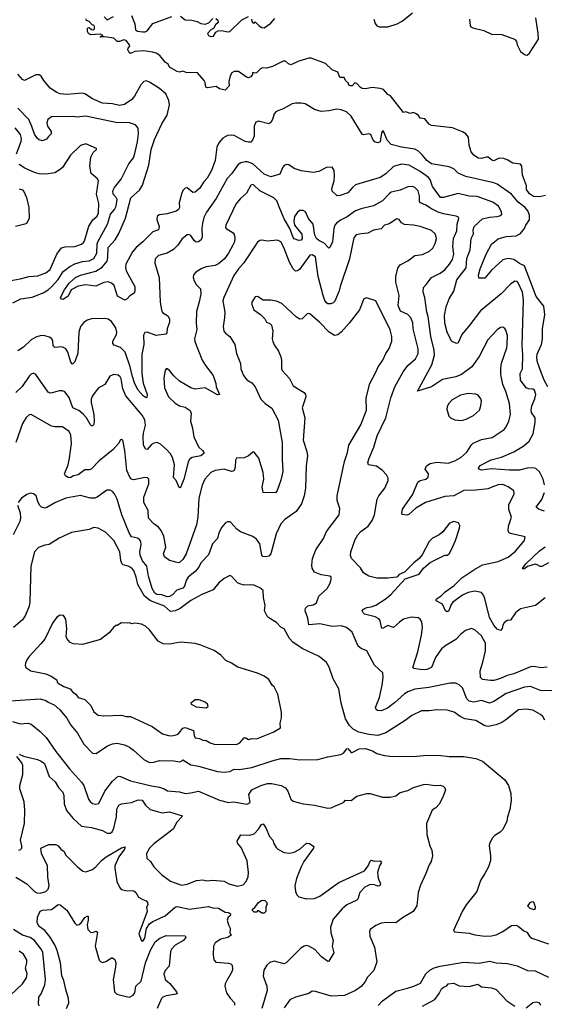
# Model space of a CAD drawing. Extents: x 1771496 to 1971148, y 471553 to 643630.
# Tile 315 of 656: x 1843181 to 1847888, y 544582 to 553420. Entities that reach past the tile are written whole.
import ezdxf

# ---------------------------------------------------------------- set-up
doc = ezdxf.new("R2010")
doc.units = 0

msp = doc.modelspace()

# ---------------------------------------------------------------- linework, layer by layer
at = {"layer": '0CON10XD'}
for points in [[(1847897.6, 551842.4), (1847845, 551831.5), (1847792.4, 551832.4), (1847755, 551855.6), (1847729.5, 551895), (1847727.9, 551927.9), (1847691.5, 552025), (1847685.8, 552105), (1847673.2, 552123.2), (1847605, 552132), (1847560.6, 552160.6), (1847525, 552172.8), (1847484, 552176), (1847435, 552153.3), (1847418.3, 552158.3), (1847385, 552185.6), (1847365, 552185.6), (1847325, 552173.1), (1847295, 552176.7), (1847255, 552204.5), (1847232.2, 552235), (1847214, 552295), (1847208.2, 552365), (1847185, 552394.4), (1847153.6, 552413.6), (1847065, 552450), (1846875, 552470), (1846855, 552482.5), (1846815, 552530), (1846775, 552537.5), (1846759.5, 552559.5), (1846737.5, 552575), (1846715, 552586.7), (1846685, 552577.5), (1846645, 552592.5), (1846625, 552587.5), (1846507, 552737), (1846485, 552750), (1846445, 552792.5), (1846415, 552802.5), (1846345, 552811.2), (1846285, 552798.8), (1846255, 552803.8), (1846235, 552813.3), (1846205, 552846.7), (1846187.5, 552852.5), (1846165, 552827.5), (1846145, 552827.5), (1846130, 552835), (1846130, 552850), (1846105, 552873.3), (1846091.2, 552901.2), (1846052.1, 552902.1), (1846035, 552948), (1845985, 552968.8), (1845925, 553025.8), (1845795, 553074.4), (1845775, 553075.4), (1845685, 553048.1), (1845615, 553016), (1845593.9, 553023.9), (1845565, 553048.8), (1845545, 553049.2), (1845450, 553000), (1845395.3, 552984.7), (1845363, 552987), (1845345, 552981.9), (1845305, 552942.5), (1845295, 552938.8), (1845270, 552945), (1845270.7, 552929.3), (1845253.9, 552906.1), (1845235, 552897.5), (1845215, 552903.3), (1845145, 552953.8), (1845105, 552956.2), (1845085, 552943.3), (1845070, 552915), (1845057.5, 552865), (1845061.2, 552825), (1845025, 552786.7), (1844975, 552800), (1844945, 552820), (1844865, 552808.6), (1844852.5, 552815), (1844845.6, 552855), (1844835.5, 552875.5), (1844775, 552944.3), (1844675, 552945.5), (1844645, 552958.1), (1844615, 552950), (1844595, 552953.5), (1844525, 552992.5), (1844512.3, 553022.3), (1844485, 553040), (1844438.2, 553098.2), (1844405, 553119.5), (1844375, 553130), (1844295, 553139.4), (1844215, 553133.3), (1844175, 553117.5), (1844162.5, 553125), (1844151.7, 553148.3), (1844154, 553165), (1844167.7, 553182.3), (1844167.5, 553195), (1844135, 553234), (1844115, 553238), (1844075.6, 553224.4), (1844055, 553224.3), (1844025, 553253.3), (1843945, 553267.5), (1843903.9, 553263.9), (1843905, 553270), (1843930, 553270), (1843925, 553280), (1843915, 553280), (1843905, 553290), (1843815, 553284.2), (1843797.5, 553295), (1843790, 553315), (1843790, 553345), (1843805, 553350), (1843825, 553332.5), (1843841.7, 553328.3), (1843851.7, 553338.3), (1843852.5, 553355), (1843848.3, 553368.3), (1843830, 553375), (1843805, 553402.5), (1843781.7, 553411.7), (1843778.3, 553428.3)], [(1843940, 553445), (1843965, 553420), (1844022.2, 553447.8)], [(1844185, 553457.5), (1844215, 553382.5), (1844219.7, 553329.7), (1844236.9, 553316.9), (1844285, 553310.6), (1844307.9, 553312.1), (1844325, 553320.8), (1844375, 553385.6), (1844545, 553449.2)], [(1844625, 553450.8), (1844665, 553418.8), (1844725, 553416), (1844774.1, 553404.1), (1844805, 553386), (1844845, 553378.6), (1844879.1, 553390.9), (1844915, 553430)], [(1844941.7, 553431.7), (1844960, 553415), (1844962.5, 553395), (1844937.5, 553375), (1844919.3, 553340.7), (1844895, 553327.5), (1844867.5, 553295), (1844875, 553277.5), (1844895, 553268.8), (1844918.8, 553271.2), (1844940.7, 553309.3), (1844960.8, 553319.2), (1844995, 553322.5), (1845045, 553310.8), (1845065, 553313.8), (1845175, 553417.5), (1845235, 553450)], [(1845260, 553425), (1845263, 553403), (1845271.7, 553391.7), (1845285, 553390), (1845295, 553400), (1845330, 553365), (1845355, 553350), (1845375, 553347.5), (1845435, 553390), (1845468.8, 553431.2)], [(1846359.5, 553425), (1846371.1, 553385), (1846386, 553366), (1846405, 553356.4), (1846485, 553355.3), (1846567.4, 553382.6), (1846612.1, 553407.9), (1846705, 553480.6)], [(1847215.5, 553425), (1847224.2, 553365.8), (1847230, 553355), (1847246.2, 553346.2), (1847345, 553322.5), (1847415, 553289.4), (1847506.6, 553286.6), (1847619.4, 553245), (1847637.3, 553225), (1847643.8, 553195), (1847675.8, 553135), (1847715, 553105.6), (1847735, 553101.9), (1847755, 553119.2), (1847835.3, 553244.7), (1847834.2, 553295), (1847812, 553438)], [(1845450.6, 552525), (1845435, 552496.2), (1845415, 552485.8), (1845325, 552510), (1845298.8, 552501.2), (1845285.8, 552465), (1845285.8, 552375), (1845271.2, 552338.8), (1845255, 552322), (1845235, 552319.2), (1845205, 552325.7), (1845105, 552380), (1845085, 552384.3), (1845045, 552379.2), (1845003.6, 552356.4), (1844967.5, 552315), (1844948.6, 552275), (1844933.8, 552155), (1844901.2, 552065), (1844863.6, 551996.4), (1844834.4, 551965), (1844795, 551905.8), (1844755, 551871.4), (1844735, 551867.5), (1844685, 551910), (1844665, 551908.8), (1844644.5, 551885.5), (1844632.2, 551855), (1844610.6, 551775), (1844615.8, 551735), (1844605.8, 551715), (1844585, 551702.1), (1844505, 551677.3), (1844432.9, 551667.1), (1844415, 551653.3), (1844412.7, 551627.3), (1844431.1, 551565), (1844425, 551533.8), (1844374.4, 551515.6), (1844285, 551426.4), (1844225, 551376.5), (1844193.1, 551335), (1844134.6, 551225), (1844130.6, 551195), (1844135.6, 551165.6), (1844214, 551025), (1844213.6, 550986.4), (1844206.7, 550965), (1844169.7, 550940.3), (1844145, 550913.3), (1844125, 550903.3), (1844057, 550937), (1844027.1, 551035), (1844004.6, 551054.6), (1843976.2, 551066.2), (1843935, 551060.9), (1843865, 551028.5), (1843775, 551041.2), (1843705, 551028.9), (1843644.2, 550995.8), (1843615, 550937.5), (1843571.7, 550908.3), (1843555, 550910), (1843547.5, 550925), (1843583.8, 550996.2), (1843625, 551054), (1843682.9, 551105), (1843725, 551125.5), (1843865, 551161.8), (1843919.8, 551200.2), (1843965, 551252.5), (1843972.3, 551285), (1843974.7, 551375), (1844038.5, 551445), (1844069.9, 551500.1), (1844130.1, 551639.9), (1844179.6, 551820.4), (1844255, 551889.1), (1844284.1, 551935), (1844338.9, 552115), (1844361.1, 552255), (1844391.3, 552345), (1844455, 552484.4), (1844505.6, 552564.4), (1844524.4, 552655), (1844520, 552695), (1844491.9, 552755), (1844435, 552803.6), (1844345, 552860.5), (1844315, 552871.1), (1844293.9, 552866.1), (1844267.8, 552835), (1844211.4, 552735), (1844185.8, 552705), (1844122.7, 552657.3), (1844075, 552648.5), (1844015, 552664.5), (1843925, 552671.2), (1843835, 552710), (1843765, 552755.8), (1843745, 552761.4), (1843605, 552747.8), (1843544.5, 552754.5), (1843515, 552766), (1843455.8, 552805.8), (1843396.2, 552875), (1843375, 552913.3), (1843355, 552926.2), (1843325, 552924), (1843225, 552873.8), (1843205, 552883.8), (1843165, 552932.5)], [(1843120.8, 550879.2), (1843190, 550915), (1843291.5, 550928.5), (1843390.6, 550969.4), (1843435.3, 550994.7), (1843466.5, 551023.5), (1843525, 551088), (1843570.3, 551159.7), (1843630, 551205), (1843675, 551228.4), (1843745, 551248.6), (1843805, 551256.7), (1843845, 551276.4), (1843872.4, 551325), (1843875.7, 551404.3), (1843882.7, 551425), (1843968, 551585), (1843996.6, 551673.4), (1844031.2, 551715), (1844047.5, 551745), (1844055, 551806.7), (1844046.2, 551825), (1844018.5, 551855), (1844016.5, 551885), (1844030.5, 551915), (1844090.5, 551989.5), (1844160, 552125), (1844200.6, 552179.4), (1844215, 552220), (1844239.1, 552325), (1844248.1, 552395), (1844244.2, 552445), (1844221.2, 552475), (1844165.4, 552495.4), (1844045, 552497.9), (1843775, 552554.5), (1843695, 552544.4), (1843665, 552550), (1843465, 552546.7), (1843434.5, 552525.5), (1843424.2, 552495), (1843430.8, 552465), (1843463.8, 552415), (1843463.8, 552395), (1843438, 552372), (1843422.3, 552347.7), (1843385, 552331.2), (1843355, 552341.2), (1843340.8, 552355), (1843315, 552393.8), (1843290.8, 552460.8), (1843264.2, 552524.2), (1843163.6, 552625)], [(1847920, 550125), (1847886.9, 550185), (1847847.4, 550287.4), (1847823.6, 550353.7), (1847820.6, 550395), (1847825, 550419.2), (1847863.3, 550505), (1847872.5, 550555), (1847872.9, 550645), (1847893.5, 550775), (1847885, 550848.1), (1847815.4, 550935), (1847709.7, 551209.7), (1847665, 551232.1), (1847615, 551268), (1847565, 551276.9), (1847515, 551264.5), (1847415, 551172.2), (1847355, 551098.8), (1847300.7, 551100.7), (1847296.4, 551126.4), (1847312, 551185), (1847367.5, 551315), (1847412.9, 551405), (1847475, 551453.3), (1847545, 551475.4), (1847635, 551480.7), (1847675, 551500), (1847711.5, 551545), (1847721.5, 551575), (1847755.2, 551624.8), (1847755.9, 551665), (1847738.8, 551705), (1847715, 551732.9), (1847653.3, 551783.3), (1847595, 551853.5), (1847465, 551943.6), (1847435, 551955.5), (1847185, 552011.5), (1847115, 552041.4), (1847075, 552080), (1847035, 552098), (1846876.2, 552125), (1846835, 552155.6), (1846795.3, 552205.3), (1846760.5, 552240.5), (1846726.6, 552256.6), (1846605.4, 552274.6), (1846515, 552300), (1846478.7, 552338.7), (1846445, 552420), (1846435, 552420), (1846426.1, 552403.9), (1846416.7, 552325), (1846395, 552316.2), (1846367.5, 552325), (1846350, 552345), (1846330.5, 552390.5), (1846315, 552396), (1846266.4, 552386.4), (1846255, 552393.3), (1846155, 552552.9), (1846113.1, 552593.1), (1846065, 552612.1), (1846025, 552617.3), (1845955, 552600.8), (1845885, 552597.1), (1845825, 552614.1), (1845741.2, 552665), (1845705, 552672), (1845655, 552671.5), (1845626.5, 552663.5), (1845545, 552620.4), (1845480.8, 552595), (1845464.6, 552575.4), (1845450.6, 552525)], [(1843153, 552217), (1843194.2, 552325.8), (1843197.1, 552355), (1843189.2, 552389.2), (1843140.1, 552450.1)], [(1843085, 551076.9), (1843185, 551093.6), (1843264.5, 551115.5), (1843345, 551120.6), (1843415, 551146.7), (1843453.2, 551176.8), (1843514.6, 551315), (1843555, 551371.4), (1843587.5, 551382.5), (1843675, 551383.6), (1843736.1, 551403.9), (1843755, 551422.5), (1843765, 551444), (1843802.1, 551567.9), (1843837.8, 551625), (1843875.8, 551655), (1843888.6, 551685), (1843890.9, 551770.9), (1843868.9, 551855), (1843888.5, 551975), (1843877.1, 551995), (1843820.7, 552040.7), (1843810, 552105), (1843818.1, 552185), (1843840.9, 552229.1), (1843870, 552255), (1843870, 552265), (1843775, 552307.1), (1843725, 552290), (1843636, 552204), (1843566, 552094), (1843545, 552074.4), (1843495, 552044.5), (1843415, 552032.5), (1843355, 552037.8), (1843315, 552047.8), (1843228.1, 552088.1), (1843175, 552120)], [(1847890.5, 549245), (1847876.8, 549296.8), (1847845, 549362.5), (1847811.2, 549391.2), (1847785, 549397.1), (1847735, 549395.3), (1847665, 549377.6), (1847575, 549376.1), (1847415, 549390), (1847325, 549375.7), (1847300, 549385), (1847296.2, 549395), (1847312.4, 549417.6), (1847411.2, 549468.8), (1847505.3, 549494.7), (1847615, 549542.3), (1847704, 549596), (1847753.1, 549636.9), (1847787.8, 549702.2), (1847807.1, 549805), (1847805.3, 549845.3), (1847773.6, 549895), (1847769.1, 549915), (1847777.5, 549955), (1847804.1, 550015.9), (1847810.8, 550055), (1847799.5, 550095), (1847785, 550104.4), (1847745, 550107.5), (1847726, 550116), (1847675.5, 550185), (1847671.8, 550245), (1847693.8, 550286.2), (1847696.8, 550413.2), (1847690.7, 550495), (1847702.7, 550905), (1847692.9, 550975), (1847655, 551059.2), (1847645, 551069.2), (1847625, 551072.5), (1847585, 551045.8), (1847501.1, 550958.9), (1847314.6, 550805.4), (1847211.2, 550668.8), (1847148.6, 550595), (1847115, 550520), (1847100, 550515), (1847055, 550533.3), (1847015.4, 550615.4), (1846994.4, 550695), (1846991.8, 550765), (1847007.4, 550842.6), (1847035, 550913.3), (1847075, 550983.8), (1847103.5, 551086.5), (1847187.6, 551192.4), (1847194.1, 551275.9), (1847223.8, 551355), (1847232.9, 551455), (1847251.5, 551498.5), (1847249.7, 551535), (1847257.9, 551565), (1847335, 551632.1), (1847395, 551647.3), (1847465, 551652.5), (1847498.3, 551661.7), (1847506.7, 551675), (1847505.4, 551695.4), (1847476.3, 551746.3), (1847425, 551781.8), (1847285, 551833.6), (1847213.2, 551836.8), (1847115, 551859.1), (1846985, 551822.7), (1846955.4, 551825.4), (1846883.4, 551923.4), (1846862.8, 551985), (1846845.2, 552005.2), (1846775, 552058.2), (1846675.8, 552114.2), (1846605.5, 552124.5), (1846535, 552103.3), (1846466.9, 552035), (1846415, 552004.6), (1846195, 551936.7), (1846167.1, 551915), (1846125, 551865.6), (1846055, 551840.8), (1846029.3, 551839.3), (1845985, 551880), (1845982.9, 551905), (1846001.1, 551975), (1846004.4, 552015), (1846002.5, 552065), (1845985, 552096.2), (1845935, 552091.9), (1845865, 552057.5), (1845815, 552049.2), (1845705, 552064.2), (1845645, 552085.8), (1845595, 552115.8), (1845575, 552118.8), (1845555, 552110), (1845543.4, 552096.6), (1845515, 552032), (1845435, 552010.5), (1845375, 552033.6), (1845271.9, 552125), (1845225, 552145.4), (1845205.4, 552144.6), (1845166.2, 552135), (1845141.2, 552118.8), (1845081.4, 552035), (1845043.1, 551995), (1844944.5, 551815), (1844857.7, 551692.3), (1844834, 551646), (1844821.2, 551595), (1844815.4, 551545), (1844818.7, 551471.3), (1844808, 551445), (1844785, 551425.8), (1844765, 551423.1), (1844745, 551439.2), (1844715, 551482), (1844695, 551492), (1844685, 551488), (1844635, 551450.8), (1844599.4, 551395), (1844561.4, 551358.6), (1844505, 551324.4), (1844425, 551302.5), (1844395.8, 551275), (1844392.2, 551235), (1844432.5, 551105), (1844441.9, 550885), (1844451.9, 550815), (1844463.3, 550793.3), (1844510.9, 550760.9), (1844524.5, 550734.5), (1844525.5, 550705), (1844504.6, 550645.4), (1844501.2, 550608.8), (1844493.4, 550596.6), (1844405, 550584.4), (1844323.3, 550616.7), (1844305, 550612), (1844292.1, 550587.9)], [(1847895, 548230), (1847807.6, 548162.4), (1847675, 548132), (1847628.8, 548095), (1847585, 548030), (1847554.1, 548025.9), (1847526.7, 548005), (1847516.2, 547985), (1847511.2, 547955), (1847495, 547936.2), (1847465, 547948), (1847435, 547985.8), (1847395, 548054.2), (1847355, 548226.2), (1847343.1, 548255), (1847325, 548277.5), (1847265, 548290.6), (1847205, 548277.5), (1847155, 548253.5), (1847068.8, 548191.2), (1847048.9, 548165), (1847030, 548115), (1847015, 548106), (1847002.9, 548115), (1846974.4, 548174.4), (1846916.7, 548205), (1846916.7, 548215), (1846926.2, 548225), (1846961.8, 548248.2), (1846997.1, 548285), (1847079.6, 548340.4), (1847148.9, 548411.1), (1847257, 548483), (1847335, 548526.5), (1847475, 548557.3), (1847563.4, 548596.6), (1847630.5, 548649.5), (1847709.2, 548745), (1847715, 548777.5), (1847585, 548807.1), (1847572.5, 548815), (1847563.4, 548833.4), (1847565.6, 548875), (1847593.1, 548955), (1847568.9, 549025), (1847570, 549065), (1847618.8, 549165), (1847615, 549192.5), (1847565, 549227.1), (1847515, 549248.1), (1847475, 549245.6), (1847417.2, 549222.8), (1847385, 549210.5), (1847275, 549198.2), (1847165, 549194.5), (1847076.2, 549145), (1846995, 549138.8), (1846823.5, 549086.5), (1846734.6, 549035.4), (1846671.2, 548978.8), (1846655, 548972), (1846615, 548977.5), (1846610, 548985), (1846615, 549026.7), (1846704.3, 549155), (1846752.5, 549267.5), (1846775.6, 549284.4), (1846825, 549295.8), (1846845.8, 549315), (1846850, 549345), (1846819.2, 549385), (1846830, 549415), (1846865, 549437.5), (1846925, 549448.8), (1847025, 549440), (1847085, 549459.2), (1847138.4, 549491.6), (1847193, 549537), (1847234.7, 549605.3), (1847250, 549620), (1847325, 549650.5), (1847420.7, 549669.3), (1847527.9, 549742.1), (1847545.7, 549764.3), (1847570, 549815), (1847584.2, 549875), (1847577.1, 549975), (1847543.1, 550083.1), (1847515.4, 550145), (1847497.3, 550235), (1847496.8, 550293.2), (1847503.6, 550336.4), (1847551.4, 550475), (1847555.6, 550504.4), (1847556.8, 550586.8), (1847544.2, 550634.2), (1847535, 550648.8), (1847515, 550661.2), (1847495, 550655.8), (1847465, 550635.8), (1847380.6, 550545), (1847302.7, 550397.3), (1847238, 550305), (1847144, 550236), (1847094.5, 550214.5), (1846975, 550189.6), (1846875, 550125.4), (1846750, 550085), (1846879, 550321), (1846902.2, 550407.8), (1846899.7, 550455), (1846869.2, 550575), (1846847.1, 550755), (1846834.7, 550795), (1846815.5, 550925), (1846802.2, 550975), (1846804.3, 551015), (1846826.8, 551043.2), (1846875, 551105.8), (1846954, 551146), (1846994.7, 551175.3), (1847037.7, 551225), (1847063.2, 551266.8), (1847075.9, 551314.1), (1847066.8, 551385), (1847074.3, 551455.7), (1847102.2, 551525), (1847106.9, 551585), (1847121.4, 551635), (1847117.9, 551647.9), (1847097.6, 551657.6), (1846985, 551676.2), (1846935, 551691.5), (1846875, 551722.1), (1846826.3, 551756.3), (1846776, 551775), (1846768.5, 551788.5), (1846767.1, 551835), (1846755.5, 551885), (1846725.8, 551915), (1846705, 551922.2), (1846665, 551918.5), (1846595, 551890.5), (1846515, 551871.5), (1846495, 551857.8), (1846435, 551793.1), (1846355, 551748.9), (1846320.6, 551739.4), (1846255, 551725.6), (1846195, 551703.3), (1846119.9, 551650.1), (1846058.7, 551621.3), (1846024.4, 551595), (1846008.9, 551575), (1845998.5, 551545), (1845986.7, 551425), (1845965, 551376.7), (1845955, 551370), (1845911.4, 551415), (1845865, 551436.8), (1845843.8, 551455), (1845830, 551485), (1845815.5, 551585), (1845770.8, 551635), (1845746, 551695), (1845725, 551707.5), (1845695, 551708), (1845675, 551693.8), (1845646.4, 551653.6), (1845640.5, 551615), (1845647.8, 551575), (1845713.1, 551495), (1845715.6, 551455), (1845705, 551441.9), (1845685, 551436.9), (1845645, 551452.2), (1845634.6, 551465), (1845606.2, 551546.2), (1845555, 551631.9), (1845514.7, 551725), (1845487.9, 551795), (1845461.5, 551821.5), (1845335.3, 551885.3), (1845275, 551940.6), (1845255, 551935.8), (1845217.3, 551862.7), (1845157.8, 551812.2), (1845119.4, 551765), (1845029.2, 551575), (1845028, 551555), (1845034, 551545), (1845095, 551507.5), (1845105, 551493.3), (1845111.9, 551465), (1845107, 551427), (1845094.5, 551395), (1845053.6, 551325), (1845017.4, 551272.6), (1844965, 551227.5), (1844935, 551213.5), (1844855, 551200.9), (1844815, 551185.5), (1844761.2, 551155), (1844740.5, 551129.5), (1844738, 551105), (1844746.2, 551075), (1844765, 551042.5), (1844803.3, 551003.3), (1844807.1, 550955), (1844792.6, 550887.4), (1844767.8, 550802.2), (1844764.5, 550695.5), (1844769.7, 550640.3), (1844748.6, 550555), (1844750.9, 550530.9), (1844818.6, 550365), (1844846.8, 550316.8), (1844915.7, 550225), (1844941.2, 550155), (1844942.5, 550125), (1844972.5, 550055), (1844955, 550054.2), (1844845, 550114.4), (1844755, 550102.2), (1844715, 550114.4), (1844615, 550175.4), (1844563.5, 550223.5), (1844525, 550270), (1844505, 550286.7), (1844495, 550286.7), (1844485, 550270), (1844472.9, 550205), (1844480, 550115), (1844515, 550036), (1844575, 549978.8)], [(1843175, 551902.5), (1843205, 551893.8), (1843217.9, 551877.9), (1843241.4, 551825), (1843261.9, 551735), (1843265, 551640), (1843245.4, 551594.6), (1843227.5, 551585), (1843143.3, 551565)], [(1846487.5, 549285), (1846485.8, 549305.8), (1846471.2, 549335), (1846435, 549373.3), (1846383.9, 549413.9), (1846310, 549425), (1846306, 549445), (1846315.6, 549485), (1846358.1, 549581.9), (1846387.5, 549685), (1846467.1, 549845), (1846511.9, 550025), (1846548.1, 550125), (1846621.1, 550258.9), (1846663.9, 550316.1), (1846732.9, 550375), (1846755.4, 550424.6), (1846757.1, 550465), (1846710.8, 550645), (1846709.1, 550699.1), (1846689.5, 550745), (1846664.7, 550774.7), (1846597.5, 550805), (1846577.3, 550855), (1846584.5, 550945), (1846554.5, 551065.5), (1846554.4, 551115), (1846575, 551190), (1846595, 551220), (1846663.9, 551256.1), (1846725, 551303.1), (1846795, 551312.2), (1846858.3, 551341.7), (1846889.3, 551370.7), (1846910.3, 551409.7), (1846920.6, 551455), (1846912.9, 551495), (1846875, 551527.1), (1846775, 551564.3), (1846715, 551575.6), (1846635, 551580.8), (1846607.9, 551597.9), (1846585, 551626.2), (1846565, 551633.8), (1846495, 551587.5), (1846453.8, 551576.2), (1846425, 551542.2), (1846355, 551529.5), (1846305, 551503.5), (1846245, 551499.1), (1846200.9, 551489.1), (1846178.9, 551461.1), (1846139.5, 551275), (1846055.6, 551025), (1846048.1, 550985), (1846008.1, 550895), (1845992.4, 550877.6), (1845971.7, 550868.3), (1845945, 550870), (1845935, 550877.5), (1845919.8, 550899.8), (1845904, 550944), (1845859.5, 551115), (1845835, 551290.8), (1845805, 551310.6), (1845785, 551307.1), (1845691.1, 551178.9), (1845675, 551165.8), (1845655, 551164), (1845635, 551184), (1845603, 551243), (1845551.8, 551375), (1845525, 551427.5), (1845495, 551441.9), (1845405, 551432.9), (1845355, 551442.5), (1845335, 551438), (1845315.5, 551424.5), (1845192.1, 551237.9), (1845144.4, 551185), (1845102.2, 551125), (1845011.1, 550925), (1845003.6, 550896.4), (1845020.5, 550795), (1845019.4, 550745), (1845006.5, 550665), (1845012.2, 550625), (1845026.2, 550606.2), (1845066, 550575), (1845110, 550505), (1845125.7, 550425), (1845162.5, 550335), (1845165.8, 550285), (1845187.6, 550227.6), (1845217.9, 550187.9), (1845265, 550159.2), (1845292.5, 550125), (1845343.7, 550013.7), (1845384, 549975), (1845444.3, 549934.3), (1845500, 549825), (1845537.1, 549625), (1845534.5, 549475.5), (1845541.2, 549365), (1845525, 549286.7), (1845491.9, 549195), (1845475, 549172), (1845366.4, 549176.4), (1845356.7, 549225), (1845370, 549295), (1845365.4, 549355.4), (1845325.6, 549485), (1845285, 549538.8), (1845273, 549537), (1845234.4, 549505.6), (1845195, 549487.5), (1845127, 549483), (1845116.7, 549465), (1845114, 549405), (1845106, 549375), (1845095, 549366.2), (1845080, 549365), (1845015, 549386.5), (1844936.1, 549373.9), (1844895, 549354.4), (1844843.4, 549296.6), (1844817.6, 549242.4), (1844787.5, 549125), (1844778.9, 548955), (1844766.7, 548885), (1844675, 548626), (1844644.3, 548575), (1844615, 548548.8), (1844605, 548546.2), (1844525, 548566.7), (1844479.3, 548599.3), (1844472, 548625), (1844491.2, 548685), (1844474.5, 548785), (1844449.6, 548835), (1844427.1, 548865), (1844383.3, 548895), (1844337.1, 548945), (1844334.5, 549015), (1844295.5, 549085), (1844295.5, 549135), (1844338.5, 549255), (1844338.6, 549295), (1844326.8, 549306.8), (1844305, 549310.6), (1844205, 549290), (1844185, 549297.1), (1844168.9, 549315), (1844141.8, 549375), (1844123.4, 549553.4), (1844106, 549646), (1844095, 549652.5), (1844085, 549647.5), (1844066.7, 549615), (1844018.7, 549561.3), (1843895, 549461.4), (1843823.6, 549386.4), (1843805, 549379.4), (1843765, 549378.5), (1843705, 549333.3), (1843663.8, 549326.2), (1843635, 549307.5), (1843615, 549309.4), (1843590.8, 549325), (1843582.9, 549345), (1843615.3, 549424.7), (1843627.7, 549485), (1843644.5, 549614.5), (1843640.5, 549689.5), (1843625, 549723.3), (1843565.8, 549765.8), (1843495, 549765.8), (1843465, 549771.9), (1843285, 549876.2), (1843265, 549873.8), (1843239.7, 549850.3), (1843207.5, 549795), (1843146.4, 549623.6)], [(1847955, 547396.5), (1847855, 547399.6), (1847765, 547435.5), (1847710.2, 547429.8), (1847545, 547370.9), (1847435, 547300), (1847395, 547285.6), (1847325, 547308.8), (1847255, 547293.2), (1847215, 547304.5), (1847192.9, 547325), (1847153.4, 547423.4), (1847125, 547451.2), (1847095, 547463.8), (1847043.9, 547463.9), (1846852.9, 547427.1), (1846725, 547411.8), (1846665, 547387.3), (1846635, 547369.5), (1846545, 547288.2), (1846480.1, 547239.9), (1846425, 547217.3), (1846390.7, 547220.7), (1846379.4, 547229.4), (1846374.4, 547245), (1846408.5, 547335), (1846434.3, 547445.7), (1846442.5, 547515), (1846438.8, 547558.8), (1846365.3, 547625.3), (1846294.4, 547754.4), (1846245, 547776.9), (1846218.1, 547798.1), (1846165, 547922), (1846113.4, 547963.4), (1846065, 547979.4), (1845985, 547974.5), (1845875, 547997.1), (1845775, 547988.8), (1845767.4, 548047.4), (1845742.5, 548115), (1845745, 548138.8), (1845765, 548159.2), (1845815, 548169.2), (1845843.8, 548185), (1845866.2, 548245), (1845940, 548315), (1845963.9, 548356.1), (1845976.2, 548395), (1845976.2, 548415), (1845965, 548426), (1845885, 548435.7), (1845825, 548462), (1845805.6, 548495.6), (1845802.2, 548525), (1845807.8, 548585), (1845839.5, 548660.5), (1845906.2, 548763.8), (1845934.5, 548825.5), (1846048, 548975), (1846053.6, 549033.6), (1846028, 549105), (1846029.2, 549145), (1846094.4, 549454.4), (1846121.1, 549535), (1846135, 549600), (1846241.1, 549785), (1846292.2, 549915), (1846290.5, 550025), (1846321.9, 550155), (1846377.8, 550255), (1846396.7, 550305), (1846439.4, 550365), (1846465.5, 550424.5), (1846495, 550470), (1846518.8, 550535), (1846520, 550575), (1846505, 550637.5), (1846375, 550897.5), (1846293, 550923), (1846267.5, 550915), (1846230, 550815), (1846137.1, 550695), (1846065.8, 550615), (1846035, 550591.9), (1846005, 550585.6), (1845957.1, 550615), (1845875, 550703.1), (1845785, 550779.2), (1845775, 550784), (1845760.3, 550779.7), (1845715, 550736.2), (1845695, 550732), (1845665, 550750.8), (1845532.7, 550872.7), (1845485, 550893.3), (1845435, 550903.3), (1845365, 550903.3), (1845315, 550936.7), (1845295, 550932.5), (1845264.2, 550885), (1845264.2, 550865), (1845280.8, 550815), (1845342.6, 550772.6), (1845379.2, 550735), (1845394.4, 550704.4), (1845425, 550692.9), (1845439.3, 550679.3), (1845451.9, 550625), (1845446.7, 550555), (1845452, 550532), (1845463, 550503), (1845504.2, 550445), (1845522.9, 550392.9), (1845530, 550365), (1845528.8, 550288.8), (1845535, 550270), (1845600.3, 550200.3), (1845636, 550135), (1845732.4, 550072.4), (1845745.8, 550055), (1845747.1, 550035), (1845715.6, 549935), (1845738.5, 549845), (1845725.6, 549645), (1845756.9, 549545), (1845761.9, 549505), (1845751.1, 549415), (1845745.8, 549215), (1845734.2, 549145.8), (1845709.2, 549075), (1845660.8, 549005), (1845560, 548935), (1845524.5, 548895.5), (1845483.1, 548805), (1845433.1, 548625), (1845415.4, 548604.6), (1845390.8, 548599.2), (1845363, 548603), (1845353.6, 548613.6), (1845335.5, 548715), (1845305, 548758.6), (1845271.5, 548781.5), (1845162.1, 548822.1), (1845127.8, 548847.8), (1845075, 548906.7), (1845065, 548913.3), (1845045, 548913.8), (1845025, 548901.2), (1844994.6, 548865.4), (1844968.9, 548815), (1844955, 548764), (1844912.2, 548715), (1844874.6, 548615.4), (1844806.7, 548545), (1844786.9, 548505), (1844755, 548465.7), (1844691.5, 548415), (1844674.6, 548385), (1844659.4, 548335), (1844645, 548318.8), (1844589.4, 548300.6), (1844552.5, 548257.5), (1844525, 548243.8), (1844505, 548241.1), (1844455, 548256.7), (1844410.9, 548260.9), (1844393.3, 548273.3), (1844369.5, 548315), (1844336.2, 548423.8)], [(1844292.1, 550587.9), (1844294.4, 550505), (1844278, 550415), (1844275.4, 550244.6), (1844287.3, 550157.3), (1844324.4, 550055), (1844321.7, 550028.3), (1844315, 550026.7), (1844288.6, 550045), (1844243.8, 550095), (1844212.8, 550152.8), (1844188.6, 550225), (1844173.5, 550305), (1844126.1, 550436.1), (1844085, 550479.1), (1844028.1, 550498.1), (1844015.8, 550515), (1844016.9, 550535), (1844050, 550595), (1844052.9, 550615), (1844043.8, 550655), (1844005, 550711.1), (1843975, 550731.5), (1843945, 550738.9), (1843825, 550734.2), (1843785.9, 550724.1), (1843757.3, 550702.7), (1843726, 550665), (1843712.2, 550615), (1843703.8, 550426.2), (1843675, 550348.8), (1843655, 550328), (1843638.6, 550345), (1843611.5, 550435), (1843594.6, 550464.6), (1843575, 550478.6), (1843555, 550482.5), (1843495, 550478.8), (1843482.5, 550492.5), (1843478.5, 550535), (1843470, 550555), (1843449.8, 550569.8), (1843405, 550582.7), (1843375, 550584.5), (1843325, 550570.5), (1843285, 550547.8), (1843215, 550481.9), (1843165, 550447.1)], [(1844575, 549978.8), (1844614.2, 549954.2), (1844665, 549942), (1844710.9, 549910.9), (1844720, 549885), (1844714.3, 549815), (1844730.8, 549755), (1844742, 549675), (1844785, 549586.7), (1844825, 549551.2), (1844834, 549535), (1844833.8, 549525), (1844806.2, 549505), (1844729.3, 549490.7), (1844704.3, 549475), (1844692.2, 549447.8), (1844655, 549296.7), (1844625, 549222.5), (1844615, 549217.5), (1844611.7, 549221.7), (1844585, 549283.8), (1844559.7, 549309.7), (1844569.6, 549425), (1844550.9, 549490.8), (1844534.1, 549524.1), (1844496.5, 549566.5), (1844445, 549609.2), (1844415, 549624), (1844385, 549618), (1844365, 549606), (1844325, 549562), (1844310, 549565), (1844290.9, 549605), (1844287.3, 549675), (1844292.3, 549707.7), (1844309.5, 549780.5), (1844305, 549827.5), (1844279.9, 549869.9), (1844133.6, 550045), (1844105.3, 550105.3), (1844092.2, 550195), (1844081.4, 550215), (1844065, 550228.6), (1844025, 550234), (1843990.9, 550219.1), (1843944.2, 550145.8), (1843885, 550113.8), (1843835.5, 550044.5), (1843823.1, 550015), (1843821.5, 549985), (1843847, 549877), (1843849.5, 549815), (1843845, 549787.5), (1843835, 549773.3), (1843825, 549773.3), (1843815, 549783.3), (1843779.1, 549845), (1843750.5, 549880.5), (1843711.2, 549911.2), (1843658.1, 549935), (1843625, 550028.6), (1843585, 550078.5), (1843565, 550087.5), (1843535, 550090), (1843471.1, 550071.1), (1843455, 550068.2), (1843435, 550076.9), (1843326, 550235), (1843305, 550246.2), (1843285, 550238.8), (1843265, 550221.2), (1843203.7, 550126.3), (1843145, 550074.3)], [(1847145, 549822.9), (1847186.7, 549835), (1847253.2, 549866.8), (1847305.5, 549914.5), (1847320, 549955), (1847325.8, 549995), (1847318.3, 550018.3), (1847295, 550050), (1847275, 550058.6), (1847205, 550064.4), (1847135, 550049.4), (1847062.8, 550007.2), (1847029.1, 549970.9), (1847016, 549945), (1847014, 549925), (1847032.7, 549862.7), (1847047.7, 549847.7), (1847085, 549828), (1847145, 549822.9)], [(1847915, 547608), (1847856.8, 547603.2), (1847795, 547613.5), (1847765, 547610.5), (1847615, 547550), (1847555.3, 547534.7), (1847495, 547505.5), (1847435, 547490), (1847405, 547488.6), (1847335, 547498.9), (1847314.5, 547515), (1847313.8, 547575), (1847336.2, 547653.8), (1847361.1, 547755), (1847361.8, 547825), (1847325, 547890), (1847265, 547944), (1847234.2, 547955.8), (1847182.4, 547937.6), (1847137.4, 547902.6), (1847095, 547855.7), (1847005, 547804.3), (1846965, 547774.2), (1846912.7, 547695), (1846875, 547604.2), (1846835, 547588.8), (1846795.4, 547585.4), (1846716.7, 547595), (1846707.5, 547605), (1846752.5, 547745), (1846785.4, 547895), (1846794.4, 547965), (1846788.6, 548015), (1846775, 548038), (1846755, 548051.4), (1846695, 548056.9), (1846625, 548040), (1846587.6, 548012.4), (1846535, 547964), (1846485, 547982.9), (1846435, 547956.7), (1846426, 547966), (1846414.5, 548024.5), (1846402.7, 548042.7), (1846371.4, 548061.4), (1846276.2, 548085), (1846262.5, 548095), (1846254, 548115), (1846265, 548127.5), (1846296.8, 548143.2), (1846335, 548148.6), (1846375, 548164.3), (1846468.8, 548225), (1846515.5, 548264.5), (1846639.3, 548400.7), (1846765, 548442.5), (1846805, 548497.5), (1846865, 548547.5), (1846995, 548612.5), (1847017, 548613), (1847033, 548627), (1847056.7, 548665), (1847090, 548745), (1847126.7, 548855), (1847129.3, 548879.3), (1847117.5, 548905), (1847075, 548916.2), (1847037.7, 548902.3), (1846977.7, 548822.3), (1846945, 548796.7), (1846885, 548766.2), (1846855, 548736.2), (1846792.3, 548617.7), (1846765.9, 548584.1), (1846717.5, 548545), (1846635, 548462.5), (1846585, 548438.8), (1846565, 548417.5), (1846485, 548406.2), (1846385, 548407.5), (1846313.3, 548425), (1846265, 548454), (1846238.6, 548498.6), (1846157.5, 548585), (1846149.5, 548609.5), (1846152.5, 548645), (1846192.2, 548755), (1846214.6, 548795.4), (1846240.8, 548825), (1846306.5, 548873.5), (1846344.4, 548925), (1846364.4, 548975), (1846388.2, 549115), (1846404, 549146), (1846458.6, 549215), (1846487.5, 549285)], [(1844336.2, 548423.8), (1844321.5, 548515), (1844281.5, 548561.5), (1844260.7, 548615), (1844259.6, 548645), (1844270.6, 548705), (1844267.1, 548735), (1844254.5, 548754.5), (1844238.8, 548765), (1844185, 548778.8), (1844162.9, 548812.9), (1844098.5, 548975), (1844056.7, 549115), (1844031.4, 549165), (1844015, 549184.2), (1843993.9, 549196.1), (1843962.7, 549197.3), (1843876.2, 549135), (1843854.5, 549125.5), (1843815, 549124.4), (1843725, 549149.4), (1843595, 549125.5), (1843495, 549083.3), (1843425, 549040.6), (1843405, 549035.6), (1843375.6, 549045.6), (1843360.9, 549060.9), (1843347.5, 549085), (1843330, 549145), (1843305, 549164), (1843275, 549170), (1843245, 549157.5), (1843196.2, 549125), (1843166, 549085)], [(1847889.6, 549009.6), (1847835.5, 549025.5), (1847814, 549045), (1847865, 549112.5), (1847889.7, 549175)], [(1843162.3, 549062.3), (1843184.2, 548995), (1843188.6, 548945), (1843181.4, 548915), (1843123.8, 548796.2)], [(1847894.1, 547134.1), (1847876.2, 547165), (1847855, 547183.8), (1847785, 547222), (1847725, 547230.6), (1847656.7, 547225), (1847544.2, 547135), (1847507.6, 547112.4), (1847455, 547092.2), (1847385, 547076.7), (1847355, 547081.9), (1847275, 547128.6), (1847176.2, 547145), (1847132, 547165), (1847078.8, 547205), (1847015, 547222.9), (1846925, 547226.7), (1846855.8, 547215.8), (1846785, 547216), (1846698.8, 547175), (1846638.3, 547128.3), (1846465, 547017.5), (1846395, 546995.8), (1846314.2, 547004.2), (1846223.6, 547023.6), (1846172.7, 547052.7), (1846140, 547085), (1846104.1, 547144.1), (1846066.7, 547285), (1846043.3, 547415), (1845994.1, 547504.1), (1845958.8, 547608.8), (1845935, 547650), (1845866.7, 547705), (1845715, 547776), (1845632.2, 547832.2), (1845601.4, 547865), (1845555, 547953.3), (1845525, 547966.7), (1845485, 548008.8), (1845415, 548050), (1845400, 548065), (1845385, 548097.5), (1845376.7, 548115), (1845383, 548163), (1845367.5, 548235), (1845365, 548297.5), (1845335, 548320), (1845285, 548343.8), (1845255, 548348), (1845194.2, 548344.2), (1845157.5, 548355), (1845135.9, 548365.9), (1845083, 548423), (1845065, 548432.5), (1845015, 548403.3), (1844968.8, 548365), (1844917, 548303), (1844815, 548261.1), (1844715, 548205.5), (1844621.9, 548135), (1844575, 548113.5), (1844535, 548107.9), (1844479.1, 548155), (1844355, 548204.1), (1844300.3, 548245), (1844239.6, 548349.6), (1844227.1, 548417.1), (1844205, 548475.8), (1844185, 548500), (1844155, 548514.4), (1844108.3, 548528.3), (1844097.9, 548537.9), (1844087.5, 548565), (1844079.4, 548645), (1844025, 548746), (1843950.3, 548820.3), (1843885, 548857.5), (1843845, 548861.2), (1843805, 548844.2), (1843645, 548818), (1843534.3, 548765.7), (1843445, 548710.8), (1843405, 548704.2), (1843348.8, 548681.2), (1843314.3, 548645), (1843281.5, 548515), (1843272.2, 548195), (1843265.6, 548155), (1843232.2, 548075), (1843205.3, 548034.7), (1843125.4, 547964.6)], [(1847925.6, 548545.6), (1847865, 548511.5), (1847851.2, 548511.2), (1847825, 548527.9), (1847805, 548532.3), (1847737.9, 548512.1), (1847705, 548487.5), (1847693, 548493), (1847721.2, 548535), (1847845, 548651.1), (1847895, 548688.8)], [(1845125, 546914.4), (1845155, 546930.5), (1845195, 546974), (1845205, 546976), (1845235, 546959.2), (1845265, 546969.4), (1845305, 546964.3), (1845454.3, 547025.7), (1845521.2, 547065), (1845518.8, 547105), (1845529.2, 547155), (1845528.6, 547205), (1845496.2, 547365), (1845465, 547432.5), (1845445, 547446.7), (1845415, 547496.7), (1845375, 547528.8), (1845315.8, 547555.8), (1845138.8, 547608.8), (1845082.5, 547645), (1845029.5, 547669.5), (1844985.8, 547715.8), (1844925, 547756.7), (1844805.9, 547805.9), (1844755, 547820), (1844625, 547832.5), (1844525, 547813.8), (1844467.7, 547817.7), (1844422.7, 547842.7), (1844345, 547942.5), (1844310, 547975), (1844273, 547993), (1844215, 548002.5), (1844188.3, 547998.3), (1844165, 548007.5), (1844145, 548002.5), (1844093.6, 548006.4), (1844055, 547982.5), (1844045, 547982.5), (1844022.5, 547965), (1843985, 547917.5), (1843905, 547857.5), (1843745, 547813.3), (1843665, 547817.5), (1843635, 547830), (1843602.5, 547865), (1843596.7, 547885), (1843603.3, 547955), (1843595, 548040), (1843575, 548072.5), (1843543.6, 548076.4), (1843515, 548057.5), (1843475.9, 548004.1), (1843405, 547860), (1843375, 547820), (1843265.7, 547704.3), (1843243.8, 547675), (1843232, 547645), (1843230, 547625), (1843236.4, 547606.4), (1843280, 547575), (1843415, 547549.1), (1843463.9, 547526.1), (1843513.3, 547495), (1843516.7, 547475), (1843526.7, 547465), (1843577.5, 547435), (1843633.1, 547413.1), (1843656, 547386), (1843686, 547366), (1843704.7, 547334.7), (1843765, 547316.7), (1843820, 547265), (1843845, 547206.7), (1843885, 547178.6), (1843935, 547171.9), (1844095, 547178.1), (1844135, 547165.7), (1844175, 547164.2), (1844370, 547075), (1844460.9, 547010.9), (1844515.6, 546995.6), (1844545, 546993.3), (1844595, 547004.4), (1844612.2, 547017.8), (1844645, 547062.2), (1844665, 547066.8), (1844740.9, 547040.9), (1844745.6, 546995), (1844755, 546974.2), (1844795, 546969.4), (1844825, 546952.9), (1844855, 546949.4), (1844889.2, 546929.2), (1844925, 546916.9), (1845125, 546914.4)], [(1843096.7, 547306.7), (1843365, 547324.4), (1843415, 547309.2), (1843435, 547294.2), (1843490.2, 547270.2), (1843542, 547225), (1843605, 547150), (1843638.6, 547088.6), (1843700, 547015), (1843755, 546918), (1843835, 546837.1), (1843865.8, 546834.2), (1843967.6, 546902.4), (1844015, 546920.6), (1844055, 546926.9), (1844122.1, 546912.1), (1844165, 546890.8), (1844203.4, 546863.4), (1844295, 546779.2), (1844345, 546752.5), (1844384.4, 546755.6), (1844435, 546770), (1844565, 546767.1), (1844615, 546757.5), (1844632, 546765), (1844645, 546776), (1844715, 546731.4), (1844785, 546719.4), (1844955, 546671.1), (1845015, 546666.9), (1845065, 546673.1), (1845105, 546694.3), (1845148.8, 546688.8), (1845265, 546706.7), (1845445, 546767.8), (1845525, 546788.1), (1845605, 546788.6), (1845695, 546775.7), (1845855, 546778.8), (1845945, 546804), (1846062.5, 546825), (1846085, 546835.8), (1846115, 546876), (1846125, 546878), (1846155, 546843.8), (1846165, 546843.8), (1846226.4, 546876.4), (1846285, 546879.2), (1846346.8, 546856.8), (1846386.7, 546833.3), (1846455, 546814.3), (1846525.8, 546805.8), (1846745, 546808.1), (1846805, 546815.7), (1846935, 546817.8), (1847035, 546807.1), (1847165.3, 546805.3), (1847275, 546790), (1847333.8, 546765), (1847535, 546596.7), (1847566.7, 546545), (1847586.7, 546475), (1847591.2, 546415), (1847578.3, 546331.7), (1847557.5, 546265), (1847552.5, 546225), (1847515, 546150), (1847493, 546127), (1847445, 546097.5), (1847423.6, 546076.4), (1847396.7, 546025), (1847393.3, 546005), (1847406.7, 545915), (1847406.1, 545873.9), (1847386.7, 545815), (1847355, 545757.5), (1847316.1, 545693.9), (1847281.2, 545595), (1847188, 545475), (1847150.8, 545415), (1847072.5, 545245), (1847083, 545233), (1847215, 545221.4), (1847265, 545207.1), (1847355, 545194.4), (1847415.7, 545195.7), (1847455, 545204.4), (1847515, 545235.7), (1847595, 545288.5), (1847635, 545291.9), (1847655, 545282.9), (1847705, 545242), (1847731.1, 545231.1), (1847755, 545193.3), (1847775, 545174.5), (1847925, 545126)], [(1844855, 547244.2), (1844872.5, 547255), (1844865, 547277.5), (1844845, 547293.3), (1844790, 547315), (1844754.1, 547315.9), (1844717.5, 547285), (1844720, 547275), (1844765, 547251.1), (1844855, 547244.2)], [(1843115, 547121.4), (1843185, 547100), (1843255, 547105.4), (1843285, 547095.5), (1843365, 547031.1), (1843417.4, 546977.4), (1843505, 546850.6), (1843628.6, 546695), (1843736.1, 546576.1), (1843755.6, 546545), (1843797.1, 546425), (1843812, 546402), (1843835, 546385.7), (1843865, 546377.5), (1843890, 546385), (1843943.5, 546495), (1844015, 546584.4), (1844065, 546630), (1844085, 546628), (1844175, 546589.6), (1844365, 546542.7), (1844435, 546531.8), (1844475.8, 546515), (1844508.6, 546498.6), (1844615, 546489.5), (1844665, 546475.5), (1844715, 546479.4), (1844785.5, 546495.5), (1844973.2, 546413.2), (1845054.2, 546394.2), (1845098.8, 546398.8), (1845222.3, 546377.7), (1845247.5, 546395), (1845236.7, 546465), (1845264.1, 546505.9), (1845345, 546545.4), (1845405, 546563.5), (1845440, 546565), (1845526.3, 546546.3), (1845566, 546525), (1845588.1, 546495), (1845614, 546425), (1845635, 546406.2), (1845725, 546380.8), (1845825, 546370), (1845945, 546344), (1845975.7, 546344.3), (1846013.3, 546365), (1846085, 546393.8), (1846105, 546413.3), (1846155, 546411.2), (1846205, 546450), (1846295.8, 546475.8), (1846325, 546475.7), (1846435, 546441.2), (1846505, 546441.2), (1846555, 546453.8), (1846595.8, 546484.2), (1846665, 546501.2), (1846715, 546528), (1846805, 546554.3), (1846826.8, 546556.8), (1846906.1, 546546.1), (1846955, 546548.6), (1846980, 546540), (1846994.2, 546525), (1847000.8, 546505), (1846975.5, 546434.5), (1846945, 546380), (1846913.9, 546346.1), (1846883.3, 546325), (1846831.2, 546205), (1846834, 546105), (1846862, 546005), (1846879.4, 545965), (1846885.7, 545915), (1846874.3, 545865), (1846855, 545833.3), (1846824.4, 545755.6)], [(1843174.3, 545965.7), (1843188.5, 545971.5), (1843198.6, 545985), (1843200.6, 546005), (1843187.1, 546055), (1843225.3, 546205), (1843228.5, 546325), (1843219.8, 546399.8), (1843181.5, 546515), (1843183.1, 546545), (1843210, 546645), (1843210, 546725), (1843198.8, 546748.8), (1843153.8, 546806.2)], [(1843175, 546826.2), (1843215, 546809.4), (1843340.5, 546779.5), (1843375, 546764.3), (1843402.8, 546742.8), (1843446.4, 546626.4), (1843499.2, 546579.2), (1843527.6, 546527.6), (1843568, 546485), (1843578.1, 546455), (1843581.3, 546381.3), (1843601.1, 546321.1), (1843659.4, 546249.4), (1843735, 546182.7), (1843825, 546167.8), (1843925, 546141.4), (1843965, 546118.6), (1843995, 546118.1), (1844009.8, 546130.2), (1844026.5, 546163.5), (1844048.5, 546265), (1844053.8, 546335), (1844071.2, 546368.8), (1844095, 546381.4), (1844185, 546393.3), (1844245, 546418.1), (1844280, 546415), (1844309.1, 546369.1), (1844350.5, 546330.5), (1844458.8, 546301.2), (1844525, 546310.5), (1844638.8, 546275), (1844636.2, 546265), (1844591.9, 546218.1), (1844557.3, 546155), (1844385, 546023.1), (1844345, 545984), (1844317.5, 545935), (1844322, 545895), (1844354.3, 545864.3), (1844385.5, 545815.5), (1844455, 545744.2), (1844535, 545688.6), (1844631.7, 545651.7), (1844685, 545661.5), (1844767.9, 545692.1), (1844825, 545699.5), (1844861.1, 545691.1), (1844915, 545697.2), (1845016.4, 545686.4), (1845056.7, 545665), (1845135, 545642.9), (1845185, 545655.7), (1845213.5, 545685), (1845230, 545725), (1845234.6, 545765), (1845220.6, 545870.6), (1845168.5, 545988.5), (1845135, 546028.8), (1845133.5, 546046.5), (1845166.4, 546103.6), (1845245, 546101.1), (1845285, 546113.3), (1845325, 546152.9), (1845349.2, 546195), (1845365, 546200.8), (1845388.5, 546165), (1845421.2, 546088.8), (1845452.5, 546055), (1845460.9, 546025), (1845480.8, 545990.8), (1845496.2, 545975), (1845555, 545945.6), (1845605, 545938.2), (1845645, 545948.5), (1845693.8, 545976.2), (1845755, 546028.8), (1845782.5, 546025), (1845819.5, 545999.5), (1845816, 545985), (1845730.6, 545865), (1845706.5, 545815), (1845665, 545710), (1845651.1, 545645), (1845654.4, 545595), (1845667.1, 545565), (1845685, 545545.8), (1845755, 545529.4), (1845825, 545533.3), (1845875, 545553.3), (1846045, 545675.6), (1846275, 545781.4), (1846308.6, 545825), (1846324.2, 545865.8), (1846334, 545876), (1846365, 545867.5), (1846415, 545870), (1846426.1, 545853.9), (1846410, 545825), (1846390.8, 545765), (1846395.9, 545715.9), (1846418.8, 545665), (1846412.5, 545645), (1846395, 545642), (1846365, 545654.2), (1846325, 545657.8), (1846278.6, 545635), (1846231.5, 545585), (1846213.8, 545526.2), (1846205, 545515.6), (1846117.5, 545475), (1846075, 545437.8), (1846015, 545370), (1845993.3, 545345), (1845968.5, 545275), (1845971.5, 545225), (1845993.6, 545155), (1845985.4, 545105), (1845998.5, 545045), (1845955, 544968), (1845945, 544967.1), (1845887.8, 545007.8), (1845830, 545075), (1845775, 545104.5), (1845755, 545109.1), (1845734.6, 545105.4), (1845702.6, 545087.4), (1845573.6, 544956.4), (1845555, 544944.2), (1845465, 544969.2), (1845425, 544957.5), (1845398.8, 544935), (1845371.7, 544888.3), (1845364.2, 544835), (1845398.6, 544745), (1845400.6, 544705), (1845354.5, 544545.5)], [(1843145, 545724.3), (1843244.4, 545664.4), (1843313.6, 545593.6), (1843335, 545582), (1843365, 545579.5), (1843415.6, 545594.4), (1843435.4, 545615), (1843445.3, 545645), (1843432.5, 545725), (1843429.7, 545825), (1843375.4, 545935), (1843370, 545985), (1843443.6, 546016.4), (1843506.1, 546016.1), (1843526.1, 546006.1), (1843550.8, 545975), (1843580, 545955), (1843592.5, 545925), (1843700, 545815), (1843747.9, 545777.9), (1843775, 545772.5), (1843835, 545791.4), (1843865, 545815.7), (1843915, 545873.3), (1843956.7, 545906.7), (1844095, 545987.8), (1844126.1, 545996.1), (1844122.5, 545975), (1844071.1, 545905), (1844035.8, 545825), (1844034.2, 545805), (1844052.5, 545685), (1844075, 545632.5), (1844092.7, 545612.7), (1844132.3, 545602.3), (1844205, 545600), (1844223.8, 545585), (1844247.5, 545545), (1844285, 545522.5), (1844315, 545512.5), (1844328.8, 545495), (1844330, 545475), (1844318.8, 545455), (1844323.8, 545415), (1844250.8, 545215), (1844272.7, 545152.7), (1844285, 545150), (1844302.9, 545175), (1844317.8, 545262.2), (1844345.5, 545304.5), (1844375, 545325.8), (1844485, 545376.7), (1844575, 545454.3), (1844595, 545459.4), (1844705, 545435.6), (1844875, 545460), (1844915, 545447.1), (1844965.3, 545445.3), (1845025, 545410), (1845055, 545406.2), (1845072.5, 545395), (1845070, 545375), (1845050, 545365), (1845043.9, 545336.1), (1845053.3, 545295), (1845070, 545265), (1845065, 545220), (1845080, 545205), (1845048.2, 545181.8), (1844985, 545165.6), (1844935, 545133.8), (1844919.2, 545105), (1844917.3, 545027.3), (1844922.5, 544982.5), (1844939.3, 544959.3), (1845055, 544952), (1845075, 544946.2), (1845086, 544935), (1845090.8, 544895), (1845085, 544872.5), (1845038.8, 544795), (1845023.8, 544765), (1845021.2, 544745), (1845036, 544685), (1845068.3, 544638.3), (1845108.6, 544595), (1845108.1, 544575)], [(1846824.4, 545755.6), (1846777.9, 545652.1), (1846756.1, 545586.1), (1846744.3, 545465), (1846711.2, 545415), (1846615, 545358), (1846555, 545313.8), (1846475, 545317.5), (1846425, 545310), (1846375, 545290), (1846326.4, 545253.6), (1846320, 545235), (1846323.8, 545195), (1846363.8, 545095), (1846386.1, 544963.9), (1846357.5, 544885), (1846302.5, 544825), (1846278.3, 544781.7), (1846245, 544742.5), (1846192.5, 544705), (1846095, 544660.8), (1845974.2, 544654.2), (1845835, 544695.8), (1845805, 544698.8), (1845775, 544680), (1845655, 544646.9), (1845605, 544622.5), (1845555, 544550)], [(1843600, 544545), (1843622, 544595), (1843620, 544635), (1843593.5, 544715), (1843576.4, 544795), (1843558.3, 544838.3), (1843548.2, 544955), (1843518.4, 545065), (1843499.8, 545109.8), (1843455.6, 545185.6), (1843405, 545243.8), (1843355, 545280), (1843338.6, 545315), (1843340.3, 545365), (1843365, 545416.9), (1843385, 545427.3), (1843465, 545434.4), (1843525, 545478.8), (1843545, 545474), (1843605, 545427.1), (1843675, 545310), (1843695, 545294), (1843715, 545299.2), (1843732.5, 545315), (1843765, 545361.4), (1843785, 545374), (1843795, 545372.5), (1843796.6, 545336.6), (1843785.5, 545294.5), (1843793.1, 545253.1), (1843815, 545230.6), (1843835, 545228.1), (1843867.5, 545237.5), (1843878.6, 545228.6), (1843858.5, 545105), (1843895, 544978.8), (1843905, 544965.8), (1843925, 544958.6), (1843955, 544965.8), (1844005, 545000), (1844015, 545000), (1844034, 544985), (1844043.1, 544955), (1844041.5, 544915), (1844020, 544805), (1844031.8, 544695), (1844053.3, 544673.3), (1844135, 544652.1), (1844165, 544646.1), (1844200.4, 544665), (1844212.7, 544685), (1844223.5, 544745), (1844270.4, 544789.6), (1844310.7, 544955), (1844355, 545067.3), (1844396.9, 545143.1), (1844437.1, 545175), (1844495, 545200.8), (1844666.8, 545196.8), (1844671.4, 545185), (1844649.5, 545155), (1844576.1, 545113.9), (1844543.6, 545076.3), (1844534.4, 545054.4), (1844521.2, 544925), (1844485.7, 544885), (1844474.5, 544855), (1844487.5, 544805), (1844528.1, 544768.1), (1844588.8, 544695), (1844595, 544680), (1844585, 544672.5), (1844495, 544659.2), (1844465, 544646.5), (1844454.5, 544635), (1844413.9, 544546.1)], [(1845375, 545400), (1845355, 545400), (1845325, 545420), (1845315, 545420), (1845305, 545410), (1845285, 545410), (1845270, 545425), (1845270, 545435), (1845290, 545450), (1845325, 545497.5), (1845355, 545517.5), (1845380, 545515), (1845395, 545500), (1845400, 545485), (1845390, 545455), (1845390, 545415), (1845375, 545400)], [(1847795, 545433.8), (1847808.3, 545441.7), (1847810, 545455), (1847795, 545500), (1847775, 545502.5), (1847757, 545493), (1847737.5, 545465), (1847757.5, 545445), (1847795, 545433.8)], [(1843360, 544565), (1843351.1, 544585), (1843353.6, 544645), (1843372.2, 544675), (1843405.7, 544755.7), (1843413.9, 544805), (1843389.5, 545049.5), (1843375, 545078.1), (1843313.5, 545155), (1843275, 545181.1), (1843205, 545203.8), (1843125, 545254.6)], [(1843098.1, 544665), (1843205, 544765.7), (1843240.9, 544819.1), (1843247.9, 544855), (1843233.2, 544906.8), (1843245.5, 544955), (1843245, 544982.5), (1843215, 545032.9), (1843175, 545060.5)], [(1846397.6, 544572.4), (1846435.4, 544614.6), (1846555, 544700.8), (1846661.8, 544728.2), (1846716.7, 544745), (1846777.1, 544772.9), (1846826, 544855), (1846862, 544888), (1846901.1, 544908.9), (1846955, 544924.4), (1847165, 544959.4), (1847305, 544952.7), (1847395, 544968.5), (1847455, 544955.6), (1847557.6, 544947.6), (1847645, 544927.5), (1847735.8, 544885.8), (1847805, 544883.1), (1847925, 544826.9)], [(1846795, 544565.4), (1846829.5, 544585), (1846905, 544625.5), (1846945, 544680), (1846965, 544720.6), (1846985, 544736.5), (1847012.7, 544747.3), (1847026.7, 544765), (1847075, 544772.9), (1847125, 544749.1), (1847215, 544743.5), (1847293.1, 544763.1), (1847325, 544737.8), (1847415, 544729.5), (1847456, 544715), (1847553.2, 544613.2), (1847625, 544565.6)], [(1847725, 544550.8), (1847785, 544598.2), (1847815, 544603.4), (1847837.5, 544597.5), (1847855.2, 544575.2)]]:
    msp.add_lwpolyline(points, dxfattribs=at)

doc.saveas('drawing.dxf')
